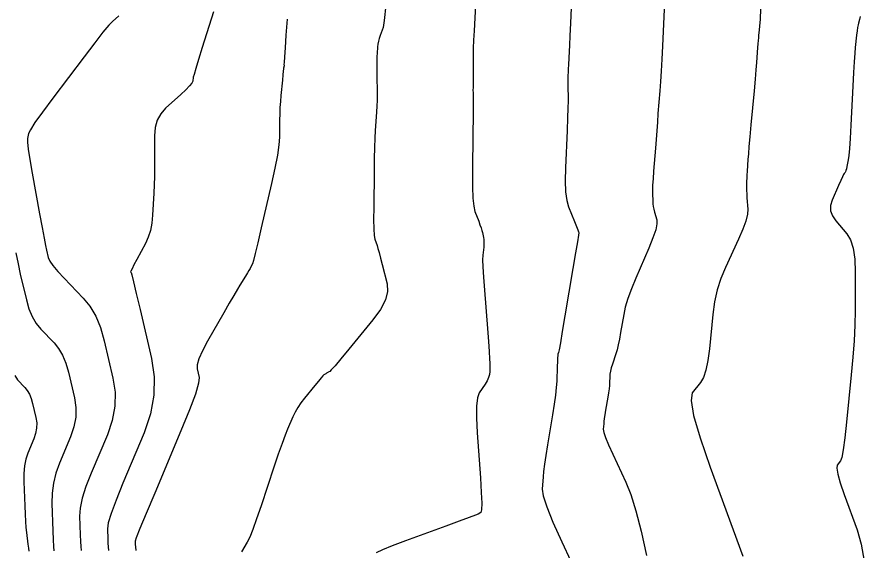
# Model space of a CAD drawing. Extents: x 2082232 to 2083549, y 592624 to 593832.
# Drawn here: x 2082963.1 to 2083028.1, y 593122.5 to 593163.4 of the extents above; entities that cross this region are included whole.
import ezdxf

# ---------------------------------------------------------------- set-up
doc = ezdxf.new("R2010")
doc.units = 0
doc.layers.add('DT_X_Contour_Major', color=7, linetype='Continuous')
doc.layers.add('DT_X_Contour_Minor', color=7, linetype='Continuous')

msp = doc.modelspace()

# ---------------------------------------------------------------- linework, layer by layer
at = {"layer": 'DT_X_Contour_Major'}
for points in [[(2083020.207, 593164.059), (2083020.158, 593163.263), (2083020.121, 593162.72), (2083020.096, 593162.43), (2083020.049, 593161.996), (2083020.031, 593161.816), (2083020.012, 593161.605), (2083019.994, 593161.36), (2083019.975, 593161.083), (2083019.924, 593160.3), (2083019.896, 593159.921), (2083019.85, 593159.369), (2083019.785, 593158.646), (2083019.703, 593157.75), (2083019.459, 593155.131), (2083019.377, 593154.229), (2083019.312, 593153.488), (2083019.264, 593152.908), (2083019.234, 593152.489), (2083019.177, 593151.585), (2083019.158, 593151.276), (2083019.144, 593151.025), (2083019.133, 593150.832), (2083019.128, 593150.698), (2083019.118, 593150.419), (2083019.118, 593150.286), (2083019.125, 593150.096), (2083019.138, 593149.85), (2083019.159, 593149.547), (2083019.225, 593148.662), (2083019.199, 593148.27), (2083019.071, 593147.756), (2083018.843, 593147.12), (2083018.513, 593146.363), (2083017.499, 593144.182), (2083017.153, 593143.343), (2083016.878, 593142.462), (2083016.673, 593141.539), (2083016.538, 593140.573), (2083016.272, 593137.942), (2083016.154, 593137.041), (2083016.002, 593136.311), (2083015.815, 593135.752), (2083015.594, 593135.364), (2083014.956, 593134.557), (2083014.864, 593133.973), (2083015.064, 593132.826), (2083015.557, 593131.116), (2083016.343, 593128.844), (2083018.828, 593122.033)], [(2082983.863, 593163.259), (2082983.777, 593162.029), (2082983.71, 593161.057), (2082983.663, 593160.356), (2082983.635, 593159.927), (2082983.627, 593159.771), (2082983.633, 593159.718), (2082983.635, 593159.698), (2082983.635, 593159.681), (2082983.633, 593159.665), (2082983.63, 593159.651), (2082983.619, 593159.617), (2082983.615, 593159.603), (2082983.611, 593159.588), (2082983.608, 593159.572), (2082983.605, 593159.554), (2082983.597, 593159.505), (2082983.589, 593159.433), (2082983.57, 593159.255), (2082983.542, 593158.969), (2082983.504, 593158.577), (2082983.388, 593157.388), (2082983.35, 593156.936), (2082983.321, 593156.472), (2082983.302, 593155.996), (2082983.293, 593155.508), (2082983.281, 593154.19), (2082983.239, 593153.598), (2082983.125, 593152.808), (2082982.937, 593151.822), (2082982.676, 593150.64), (2082981.882, 593147.224), (2082981.616, 593146.091), (2082981.414, 593145.256), (2082981.275, 593144.718), (2082981.2, 593144.477), (2082981.085, 593144.231), (2082981.027, 593144.117), (2082980.94, 593143.963), (2082980.823, 593143.767), (2082980.677, 593143.529), (2082980.248, 593142.84), (2082980.049, 593142.512), (2082979.776, 593142.045), (2082979.426, 593141.438), (2082979.002, 593140.693), (2082977.769, 593138.519), (2082977.372, 593137.775), (2082977.105, 593137.173), (2082976.968, 593136.713), (2082976.961, 593136.395), (2082977.115, 593135.735), (2082977.071, 593135.295), (2082976.824, 593134.468), (2082976.374, 593133.254), (2082975.721, 593131.653), (2082973.708, 593126.868), (2082973.048, 593125.291), (2082972.577, 593124.147), (2082972.295, 593123.438), (2082972.202, 593123.162), (2082972.208, 593123.005), (2082972.215, 593122.906), (2082972.231, 593122.726), (2082972.258, 593122.465)]]:
    msp.add_lwpolyline(points, dxfattribs=at)
at = {"layer": 'DT_X_Contour_Minor'}
for points in [[(2082991.436, 593164.328), (2082991.326, 593163.156), (2082991.234, 593162.612), (2082991.009, 593161.997), (2082990.933, 593161.771), (2082990.876, 593161.552), (2082990.835, 593161.342), (2082990.813, 593161.139), (2082990.776, 593160.61), (2082990.764, 593160.406), (2082990.756, 593160.19), (2082990.752, 593159.962), (2082990.751, 593159.722), (2082990.755, 593159.067), (2082990.757, 593158.825), (2082990.761, 593158.592), (2082990.765, 593158.366), (2082990.771, 593158.148), (2082990.788, 593157.578), (2082990.79, 593157.326), (2082990.78, 593156.996), (2082990.761, 593156.588), (2082990.73, 593156.103), (2082990.636, 593154.707), (2082990.603, 593154.118), (2082990.577, 593153.401), (2082990.556, 593152.553), (2082990.542, 593151.576), (2082990.512, 593148.798), (2082990.509, 593147.864), (2082990.524, 593147.146), (2082990.557, 593146.642), (2082990.608, 593146.354), (2082990.766, 593145.871), (2082990.835, 593145.644), (2082990.926, 593145.325), (2082991.037, 593144.913), (2082991.168, 593144.409), (2082991.547, 593142.941), (2082991.584, 593142.354), (2082991.414, 593141.694), (2082991.035, 593140.962), (2082990.447, 593140.158), (2082988.603, 593137.916), (2082987.992, 593137.178), (2082987.544, 593136.645), (2082987.258, 593136.317), (2082987.135, 593136.194), (2082987.023, 593136.139), (2082986.98, 593136.116), (2082986.934, 593136.091), (2082986.886, 593136.061), (2082986.835, 593136.029), (2082986.698, 593135.937), (2082986.616, 593135.861), (2082986.472, 593135.702), (2082986.267, 593135.459), (2082986.001, 593135.133), (2082985.21, 593134.154), (2082984.931, 593133.788), (2082984.687, 593133.426), (2082984.479, 593133.067), (2082984.306, 593132.712), (2082983.893, 593131.77), (2082983.711, 593131.322), (2082983.476, 593130.684), (2082983.188, 593129.858), (2082982.846, 593128.843), (2082981.865, 593125.883), (2082981.523, 593124.877), (2082981.232, 593124.078), (2082980.994, 593123.486), (2082980.807, 593123.103), (2082980.378, 593122.356)], [(2082998.314, 593164.348), (2082998.214, 593162.349), (2082998.181, 593161.641), (2082998.157, 593161.014), (2082998.143, 593160.471), (2082998.138, 593160.009), (2082998.137, 593158.887), (2082998.137, 593158.514), (2082998.136, 593158.237), (2082998.135, 593158.055), (2082998.134, 593157.968), (2082998.132, 593157.863), (2082998.131, 593157.813), (2082998.132, 593157.743), (2082998.133, 593157.653), (2082998.135, 593157.542), (2082998.143, 593157.219), (2082998.144, 593156.964), (2082998.141, 593156.444), (2082998.134, 593155.658), (2082998.123, 593154.605), (2082998.089, 593151.444), (2082998.092, 593150.371), (2082998.124, 593149.522), (2082998.187, 593148.898), (2082998.281, 593148.498), (2082998.57, 593147.731), (2082998.669, 593147.462), (2082998.749, 593147.23), (2082998.81, 593147.034), (2082998.852, 593146.875), (2082998.94, 593146.5), (2082998.965, 593146.347), (2082998.976, 593146.172), (2082998.972, 593145.973), (2082998.954, 593145.751), (2082998.885, 593145.129), (2082998.873, 593144.787), (2082998.89, 593144.227), (2082998.934, 593143.45), (2082999.007, 593142.455), (2082999.238, 593139.511), (2082999.314, 593138.516), (2082999.369, 593137.738), (2082999.402, 593137.178), (2082999.413, 593136.834), (2082999.416, 593136.209), (2082999.395, 593135.972), (2082999.331, 593135.732), (2082999.224, 593135.487), (2082999.073, 593135.239), (2082998.614, 593134.572), (2082998.474, 593134.191), (2082998.401, 593133.551), (2082998.394, 593132.651), (2082998.454, 593131.49), (2082998.7, 593128.049), (2082998.771, 593126.914), (2082998.8, 593126.091), (2082998.786, 593125.579), (2082998.73, 593125.378), (2082998.525, 593125.257), (2082998.312, 593125.165), (2082997.83, 593124.979), (2082997.076, 593124.698), (2082996.053, 593124.324), (2082992.962, 593123.199), (2082991.938, 593122.815), (2082991.183, 593122.507), (2082990.698, 593122.274)], [(2082978.212, 593163.805), (2082977.352, 593161.068), (2082977.067, 593160.156), (2082976.859, 593159.472), (2082976.726, 593159.017), (2082976.67, 593158.79), (2082976.621, 593158.489), (2082976.55, 593158.341), (2082976.375, 593158.122), (2082976.095, 593157.834), (2082975.711, 593157.474), (2082974.547, 593156.423), (2082974.166, 593155.994), (2082973.895, 593155.496), (2082973.733, 593154.928), (2082973.682, 593154.292), (2082973.693, 593152.503), (2082973.693, 593151.837), (2082973.683, 593151.18), (2082973.664, 593150.533), (2082973.636, 593149.896), (2082973.549, 593148.211), (2082973.489, 593147.6), (2082973.376, 593147.031), (2082973.209, 593146.506), (2082972.989, 593146.023), (2082972.33, 593144.791), (2082972.115, 593144.385), (2082971.966, 593144.092), (2082971.881, 593143.91), (2082971.861, 593143.841), (2082971.896, 593143.805), (2082971.948, 593143.618), (2082972.08, 593143.082), (2082972.291, 593142.197), (2082972.58, 593140.964), (2082973.459, 593137.211), (2082973.671, 593135.799), (2082973.648, 593134.376), (2082973.39, 593132.942), (2082972.898, 593131.498), (2082971.271, 593127.632), (2082970.739, 593126.327), (2082970.362, 593125.308), (2082970.14, 593124.576), (2082970.074, 593124.132), (2082970.103, 593123.329), (2082970.116, 593123.032), (2082970.134, 593122.74), (2082970.157, 593122.455)], [(2083005.664, 593164.126), (2083005.611, 593162.938), (2083005.567, 593161.982), (2083005.533, 593161.258), (2083005.508, 593160.766), (2083005.456, 593159.764), (2083005.439, 593159.424), (2083005.426, 593159.157), (2083005.417, 593158.961), (2083005.412, 593158.838), (2083005.406, 593158.606), (2083005.405, 593158.5), (2083005.406, 593158.357), (2083005.409, 593158.176), (2083005.413, 593157.958), (2083005.428, 593157.326), (2083005.427, 593156.984), (2083005.413, 593156.432), (2083005.387, 593155.671), (2083005.348, 593154.7), (2083005.226, 593151.832), (2083005.208, 593150.838), (2083005.243, 593150.007), (2083005.331, 593149.34), (2083005.473, 593148.836), (2083005.924, 593147.71), (2083006.071, 593147.34), (2083006.177, 593147.076), (2083006.241, 593146.917), (2083006.262, 593146.863), (2083006.263, 593146.861), (2083006.263, 593146.86), (2083006.263, 593146.858), (2083006.263, 593146.857), (2083006.262, 593146.856), (2083006.261, 593146.852), (2083006.231, 593146.68), (2083006.145, 593146.168), (2083006.001, 593145.315), (2083005.8, 593144.12), (2083005.188, 593140.482), (2083004.985, 593139.282), (2083004.836, 593138.411), (2083004.74, 593137.868), (2083004.697, 593137.655), (2083004.654, 593137.524), (2083004.638, 593137.429), (2083004.622, 593137.24), (2083004.607, 593136.959), (2083004.593, 593136.584), (2083004.555, 593135.46), (2083004.524, 593134.982), (2083004.461, 593134.393), (2083004.365, 593133.692), (2083004.237, 593132.879), (2083003.85, 593130.561), (2083003.721, 593129.756), (2083003.621, 593129.08), (2083003.551, 593128.532), (2083003.511, 593128.113), (2083003.445, 593127.167), (2083003.52, 593126.648), (2083003.795, 593125.801), (2083004.271, 593124.626), (2083004.946, 593123.122), (2083007.013, 593118.676)], [(2083012.805, 593164.01), (2083012.666, 593161.188), (2083012.614, 593160.18), (2083012.563, 593159.272), (2083012.513, 593158.464), (2083012.462, 593157.756), (2083012.33, 593156.001), (2083012.28, 593155.342), (2083012.229, 593154.683), (2083012.179, 593154.022), (2083012.128, 593153.361), (2083011.993, 593151.595), (2083011.949, 593150.989), (2083011.92, 593150.497), (2083011.905, 593150.119), (2083011.905, 593149.854), (2083011.924, 593149.298), (2083011.938, 593149.087), (2083011.967, 593148.874), (2083012.01, 593148.657), (2083012.068, 593148.436), (2083012.242, 593147.844), (2083012.252, 593147.542), (2083012.152, 593147.078), (2083011.943, 593146.454), (2083011.623, 593145.669), (2083010.625, 593143.362), (2083010.286, 593142.539), (2083010.019, 593141.802), (2083009.823, 593141.151), (2083009.7, 593140.584), (2083009.465, 593139.188), (2083009.376, 593138.693), (2083009.284, 593138.255), (2083009.19, 593137.875), (2083009.094, 593137.551), (2083008.834, 593136.763), (2083008.748, 593136.482), (2083008.685, 593136.229), (2083008.645, 593136.005), (2083008.627, 593135.81), (2083008.611, 593135.327), (2083008.598, 593135.122), (2083008.57, 593134.869), (2083008.529, 593134.567), (2083008.474, 593134.218), (2083008.308, 593133.222), (2083008.252, 593132.876), (2083008.209, 593132.585), (2083008.179, 593132.35), (2083008.162, 593132.17), (2083008.134, 593131.763), (2083008.171, 593131.529), (2083008.304, 593131.133), (2083008.534, 593130.574), (2083008.859, 593129.852), (2083009.854, 593127.711), (2083010.234, 593126.757), (2083010.624, 593125.499), (2083011.027, 593123.937), (2083011.442, 593122.073)], [(2082970.952, 593163.501), (2082970.459, 593163.082), (2082970.185, 593162.795), (2082969.732, 593162.248), (2082969.1, 593161.441), (2082968.288, 593160.373), (2082965.886, 593157.179), (2082965.094, 593156.113), (2082964.519, 593155.308), (2082964.162, 593154.764), (2082964.023, 593154.483), (2082963.94, 593154.081), (2082963.94, 593153.803), (2082964.001, 593153.269), (2082964.123, 593152.48), (2082964.305, 593151.435), (2082964.874, 593148.308), (2082965.067, 593147.255), (2082965.22, 593146.44), (2082965.332, 593145.863), (2082965.404, 593145.526), (2082965.542, 593144.943), (2082965.656, 593144.68), (2082965.896, 593144.329), (2082966.261, 593143.891), (2082966.751, 593143.364), (2082968.225, 593141.843), (2082968.74, 593141.21), (2082969.18, 593140.451), (2082969.544, 593139.567), (2082969.833, 593138.557), (2082970.502, 593135.697), (2082970.664, 593134.621), (2082970.646, 593133.536), (2082970.45, 593132.443), (2082970.075, 593131.343), (2082968.835, 593128.397), (2082968.431, 593127.363), (2082968.148, 593126.468), (2082967.986, 593125.715), (2082967.945, 593125.102), (2082967.998, 593123.654), (2082968.018, 593123.157), (2082968.037, 593122.755), (2082968.056, 593122.445)], [(2083027.834, 593163.47), (2083027.797, 593163.222), (2083027.716, 593162.949), (2083027.685, 593162.816), (2083027.65, 593162.618), (2083027.614, 593162.358), (2083027.574, 593162.034), (2083027.466, 593161.086), (2083027.424, 593160.634), (2083027.378, 593159.989), (2083027.327, 593159.151), (2083027.273, 593158.119), (2083027.124, 593155.112), (2083027.07, 593154.101), (2083027.021, 593153.322), (2083026.975, 593152.777), (2083026.934, 593152.465), (2083026.828, 593151.944), (2083026.79, 593151.769), (2083026.755, 593151.634), (2083026.723, 593151.54), (2083026.693, 593151.487), (2083026.619, 593151.399), (2083026.571, 593151.317), (2083026.484, 593151.138), (2083026.358, 593150.862), (2083026.192, 593150.489), (2083025.698, 593149.364), (2083025.576, 593148.948), (2083025.581, 593148.544), (2083025.712, 593148.152), (2083025.971, 593147.771), (2083026.828, 593146.772), (2083027.109, 593146.306), (2083027.309, 593145.66), (2083027.427, 593144.832), (2083027.463, 593143.822), (2083027.452, 593140.89), (2083027.431, 593139.757), (2083027.377, 593138.556), (2083027.289, 593137.289), (2083027.167, 593135.955), (2083026.797, 593132.309), (2083026.664, 593131.097), (2083026.542, 593130.198), (2083026.431, 593129.61), (2083026.331, 593129.334), (2083026.078, 593129.014), (2083026.042, 593128.783), (2083026.121, 593128.328), (2083026.316, 593127.651), (2083026.628, 593126.75), (2083027.613, 593124.051), (2083027.93, 593122.941), (2083028.144, 593121.636)], [(2082963.038, 593145.304), (2082963.217, 593144.456), (2082963.393, 593143.682), (2082963.856, 593141.716), (2082964.056, 593141.022), (2082964.308, 593140.414), (2082964.611, 593139.892), (2082964.965, 593139.457), (2082965.979, 593138.411), (2082966.333, 593137.975), (2082966.636, 593137.453), (2082966.886, 593136.845), (2082967.085, 593136.15), (2082967.545, 593134.183), (2082967.657, 593133.442), (2082967.645, 593132.696), (2082967.509, 593131.945), (2082967.251, 593131.188), (2082966.399, 593129.162), (2082966.123, 593128.399), (2082965.934, 593127.629), (2082965.832, 593126.853), (2082965.817, 593126.071), (2082965.894, 593123.978), (2082965.919, 593123.283), (2082965.94, 593122.769), (2082965.955, 593122.436)], [(2082962.961, 593135.894), (2082963.179, 593135.55), (2082963.733, 593134.978), (2082963.927, 593134.74), (2082964.092, 593134.455), (2082964.229, 593134.123), (2082964.337, 593133.743), (2082964.589, 593132.669), (2082964.649, 593132.264), (2082964.643, 593131.857), (2082964.569, 593131.446), (2082964.428, 593131.033), (2082963.962, 593129.926), (2082963.813, 593129.477), (2082963.713, 593128.961), (2082963.663, 593128.376), (2082963.663, 593127.724), (2082963.73, 593125.895), (2082963.758, 593125.252), (2082963.79, 593124.696), (2082963.826, 593124.227), (2082963.867, 593123.845), (2082963.982, 593122.942), (2082964.02, 593122.641), (2082964.049, 593122.414)]]:
    msp.add_lwpolyline(points, dxfattribs=at)

doc.saveas('drawing.dxf')
